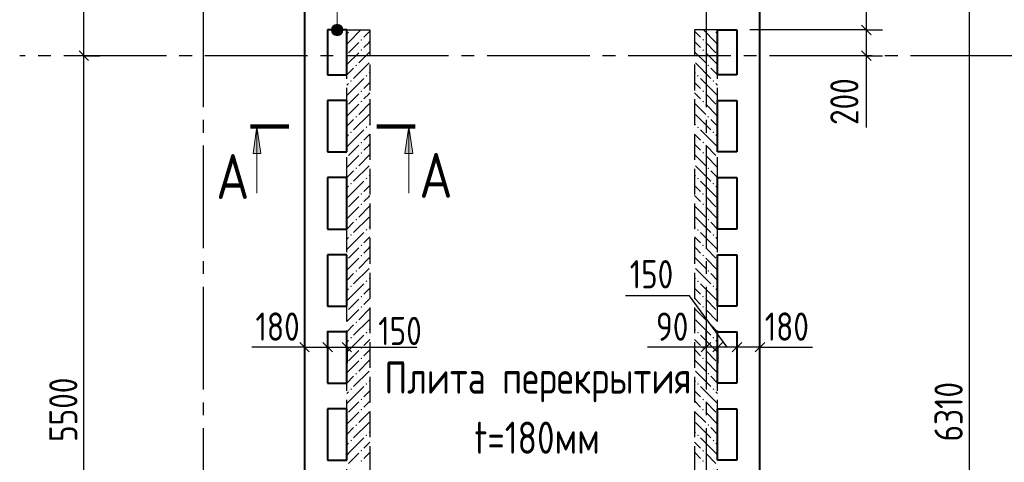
# Model space of a CAD drawing. Header units: millimetres. Extents: x 40580 to 1168286, y -220995 to 81020.
# Tile 297 of 419: x 749346 to 757020, y -107331 to -103884. Entities that reach past the tile are written whole.
import ezdxf

# ---------------------------------------------------------------- set-up
doc = ezdxf.new("R2010")
doc.units = ezdxf.units.MM
for name, pattern in [('______2', [270, 200, -70]), ('______5', [1100, 800, -100, 100, -100]), ('CENTER', [2, 1.25, -0.25, 0.25, -0.25])]:
    doc.linetypes.add(name, pattern=pattern)
for name, color, linetype, lineweight in [('Standard', 7, 'Continuous', 25), ('ОСИ', 7, 'CENTER', 15), ('Основная', 7, 'Continuous', 40), ('Примечания', 7, 'Continuous', 13), ('Узлы символ', 7, 'Continuous', 25)]:
    doc.layers.add(name, color=color, linetype=linetype, lineweight=lineweight)
doc.layers.add('ЖБ Стена верхний уровень', color=7, linetype='______2', true_color=0x656565)
doc.layers.add('Размерная выноска', color=7, linetype='Continuous')
doc.layers.add('Тонкие', color=7, linetype='Continuous')
doc.styles.add('GOST 2.304', font='isocpeur.ttf', dxfattribs={"width": 0.8})
doc.styles.add('GOST 2.304-81', font='txt')
doc.styles.add('ISOCPEUR', font='isocpeur.ttf')

msp = doc.modelspace()

# ---------------------------------------------------------------- hatches: boundary and pattern name
at = {"layer": 'ЖБ Стена верхний уровень', "linetype": 'Continuous', "lineweight": -3, "transparency": 33554687}
for points in [[(751955.6, -103963.9), (751952.3, -103967.3), (751948.9, -103963.9)], [(754755.6, -103963.9), (754752.3, -103967.3), (754748.9, -103963.9)], [(752014.9, -104040.8), (752008.3, -104034.3), (752001.9, -104040.8), (752008.3, -104047.3)], [(754665.8, -104040.8), (754672.3, -104034.3), (754678.7, -104040.8), (754672.3, -104047.3)], [(752014.9, -104120.8), (752008.3, -104114.3), (752001.9, -104120.8), (752008.3, -104127.3)], [(754665.8, -104120.8), (754672.3, -104114.3), (754678.7, -104120.8), (754672.3, -104127.3)], [(751974.9, -104240.8), (751968.4, -104234.3), (751961.8, -104240.8), (751968.4, -104247.3)], [(754705.8, -104240.8), (754712.3, -104234.3), (754718.8, -104240.8), (754712.3, -104247.3)], [(751934.9, -104360.8), (751928.3, -104354.3), (751921.8, -104360.8), (751928.3, -104367.3)], [(752054.9, -104320.8), (752048.4, -104314.3), (752041.8, -104320.8), (752048.4, -104327.3)], [(754625.8, -104320.8), (754632.3, -104314.3), (754638.8, -104320.8), (754632.3, -104327.3)], [(754745.8, -104360.8), (754752.3, -104354.3), (754758.8, -104360.8), (754752.3, -104367.3)], [(752014.9, -104440.8), (752008.3, -104434.3), (752001.9, -104440.8), (752008.3, -104447.3)], [(754665.8, -104440.8), (754672.3, -104434.3), (754678.7, -104440.8), (754672.3, -104447.3)], [(752014.9, -104520.8), (752008.3, -104514.3), (752001.9, -104520.8), (752008.3, -104527.3)], [(754665.8, -104520.8), (754672.3, -104514.3), (754678.7, -104520.8), (754672.3, -104527.3)], [(751974.9, -104640.8), (751968.4, -104634.3), (751961.8, -104640.8), (751968.4, -104647.3)], [(754705.8, -104640.8), (754712.3, -104634.3), (754718.8, -104640.8), (754712.3, -104647.3)], [(752054.9, -104720.8), (752048.4, -104714.3), (752041.8, -104720.8), (752048.4, -104727.3)], [(754625.8, -104720.8), (754632.3, -104714.3), (754638.8, -104720.8), (754632.3, -104727.3)], [(751934.9, -104760.8), (751928.3, -104754.3), (751921.8, -104760.8), (751928.3, -104767.3)], [(754745.8, -104760.8), (754752.3, -104754.3), (754758.8, -104760.8), (754752.3, -104767.3)], [(752014.9, -104840.8), (752008.3, -104834.3), (752001.9, -104840.8), (752008.3, -104847.3)], [(754665.8, -104840.8), (754672.3, -104834.3), (754678.7, -104840.8), (754672.3, -104847.3)], [(752014.9, -104920.8), (752008.3, -104914.3), (752001.9, -104920.8), (752008.3, -104927.3)], [(754665.8, -104920.8), (754672.3, -104914.3), (754678.7, -104920.8), (754672.3, -104927.3)], [(751974.9, -105040.8), (751968.4, -105034.3), (751961.8, -105040.8), (751968.4, -105047.3)], [(754705.8, -105040.8), (754712.3, -105034.3), (754718.8, -105040.8), (754712.3, -105047.3)], [(752054.9, -105120.8), (752048.4, -105114.3), (752041.8, -105120.8), (752048.4, -105127.3)], [(754625.8, -105120.8), (754632.3, -105114.3), (754638.8, -105120.8), (754632.3, -105127.3)], [(751934.9, -105160.8), (751928.3, -105154.3), (751921.8, -105160.8), (751928.3, -105167.3)], [(754745.8, -105160.8), (754752.3, -105154.3), (754758.8, -105160.8), (754752.3, -105167.3)], [(752014.9, -105240.8), (752008.3, -105234.3), (752001.9, -105240.8), (752008.3, -105247.3)], [(754665.8, -105240.8), (754672.3, -105234.3), (754678.7, -105240.8), (754672.3, -105247.3)], [(752014.9, -105320.8), (752008.3, -105314.3), (752001.9, -105320.8), (752008.3, -105327.3)], [(754665.8, -105320.8), (754672.3, -105314.3), (754678.7, -105320.8), (754672.3, -105327.3)], [(751974.9, -105440.8), (751968.4, -105434.3), (751961.8, -105440.8), (751968.4, -105447.3)], [(754705.8, -105440.8), (754712.3, -105434.3), (754718.8, -105440.8), (754712.3, -105447.3)], [(752054.9, -105520.8), (752048.4, -105514.3), (752041.8, -105520.8), (752048.4, -105527.3)], [(754625.8, -105520.8), (754632.3, -105514.3), (754638.8, -105520.8), (754632.3, -105527.3)], [(751934.9, -105560.8), (751928.3, -105554.3), (751921.8, -105560.8), (751928.3, -105567.3)], [(754745.8, -105560.8), (754752.3, -105554.3), (754758.8, -105560.8), (754752.3, -105567.3)], [(752014.9, -105640.8), (752008.3, -105634.3), (752001.9, -105640.8), (752008.3, -105647.3)], [(754665.8, -105640.8), (754672.3, -105634.3), (754678.7, -105640.8), (754672.3, -105647.3)], [(752014.9, -105720.8), (752008.3, -105714.3), (752001.9, -105720.8), (752008.3, -105727.3)], [(754665.8, -105720.8), (754672.3, -105714.3), (754678.7, -105720.8), (754672.3, -105727.3)], [(751974.9, -105840.8), (751968.4, -105834.3), (751961.8, -105840.8), (751968.4, -105847.3)], [(754705.8, -105840.8), (754712.3, -105834.3), (754718.8, -105840.8), (754712.3, -105847.3)], [(751934.9, -105960.8), (751928.3, -105954.3), (751921.8, -105960.8), (751928.3, -105967.3)], [(752054.9, -105920.8), (752048.4, -105914.3), (752041.8, -105920.8), (752048.4, -105927.3)], [(754625.8, -105920.8), (754632.3, -105914.3), (754638.8, -105920.8), (754632.3, -105927.3)], [(754745.8, -105960.8), (754752.3, -105954.3), (754758.8, -105960.8), (754752.3, -105967.3)], [(752014.9, -106040.8), (752008.3, -106034.3), (752001.9, -106040.8), (752008.3, -106047.3)], [(754665.8, -106040.8), (754672.3, -106034.3), (754678.7, -106040.8), (754672.3, -106047.3)], [(752014.9, -106120.8), (752008.3, -106114.3), (752001.9, -106120.8), (752008.3, -106127.3)], [(754665.8, -106120.8), (754672.3, -106114.3), (754678.7, -106120.8), (754672.3, -106127.3)], [(751974.9, -106240.8), (751968.4, -106234.3), (751961.8, -106240.8), (751968.4, -106247.3)], [(754705.8, -106240.8), (754712.3, -106234.3), (754718.8, -106240.8), (754712.3, -106247.3)], [(751934.9, -106360.8), (751928.3, -106354.3), (751921.8, -106360.8), (751928.3, -106367.3)], [(752054.9, -106320.8), (752048.4, -106314.3), (752041.8, -106320.8), (752048.4, -106327.3)], [(754625.8, -106320.8), (754632.3, -106314.3), (754638.8, -106320.8), (754632.3, -106327.3)], [(754745.8, -106360.8), (754752.3, -106354.3), (754758.8, -106360.8), (754752.3, -106367.3)], [(752014.9, -106440.8), (752008.3, -106434.3), (752001.9, -106440.8), (752008.3, -106447.3)], [(754665.8, -106440.8), (754672.3, -106434.3), (754678.7, -106440.8), (754672.3, -106447.3)], [(752014.9, -106520.8), (752008.3, -106514.3), (752001.9, -106520.8), (752008.3, -106527.3)], [(754665.8, -106520.8), (754672.3, -106514.3), (754678.7, -106520.8), (754672.3, -106527.3)], [(751974.9, -106640.8), (751968.4, -106634.3), (751961.8, -106640.8), (751968.4, -106647.3)], [(754705.8, -106640.8), (754712.3, -106634.3), (754718.8, -106640.8), (754712.3, -106647.3)], [(752054.9, -106720.8), (752048.4, -106714.3), (752041.8, -106720.8), (752048.4, -106727.3)], [(754625.8, -106720.8), (754632.3, -106714.3), (754638.8, -106720.8), (754632.3, -106727.3)], [(751934.9, -106760.8), (751928.3, -106754.3), (751921.8, -106760.8), (751928.3, -106767.3)], [(754745.8, -106760.8), (754752.3, -106754.3), (754758.8, -106760.8), (754752.3, -106767.3)], [(752014.9, -106840.8), (752008.3, -106834.3), (752001.9, -106840.8), (752008.3, -106847.3)], [(754665.8, -106840.8), (754672.3, -106834.3), (754678.7, -106840.8), (754672.3, -106847.3)], [(752014.9, -106920.8), (752008.3, -106914.3), (752001.9, -106920.8), (752008.3, -106927.3)], [(754665.8, -106920.8), (754672.3, -106914.3), (754678.7, -106920.8), (754672.3, -106927.3)], [(751974.9, -107040.8), (751968.4, -107034.3), (751961.8, -107040.8), (751968.4, -107047.3)], [(754705.8, -107040.8), (754712.3, -107034.3), (754718.8, -107040.8), (754712.3, -107047.3)], [(752054.9, -107120.8), (752048.4, -107114.3), (752041.8, -107120.8), (752048.4, -107127.3)], [(754625.8, -107120.8), (754632.3, -107114.3), (754638.8, -107120.8), (754632.3, -107127.3)], [(751934.9, -107160.8), (751928.3, -107154.3), (751921.8, -107160.8), (751928.3, -107167.3)], [(754745.8, -107160.8), (754752.3, -107154.3), (754758.8, -107160.8), (754752.3, -107167.3)], [(752014.9, -107240.8), (752008.3, -107234.3), (752001.9, -107240.8), (752008.3, -107247.3)], [(754665.8, -107240.8), (754672.3, -107234.3), (754678.7, -107240.8), (754672.3, -107247.3)], [(752014.9, -107320.8), (752008.3, -107314.3), (752001.9, -107320.8), (752008.3, -107327.3)], [(754665.8, -107320.8), (754672.3, -107314.3), (754678.7, -107320.8), (754672.3, -107327.3)]]:
    msp.add_hatch(color=7, dxfattribs=at).paths.add_polyline_path(points, flags=16)
at = {"layer": 'Примечания', "linetype": 'Continuous', "lineweight": 13, "transparency": 33554687}
for points in [[(751859, -103941.4), (751781.6, -103941.4), (751775.3, -103963.9)], [(751859, -103941.4), (751775.3, -103963.9), (751865.3, -103963.9)], [(751865.3, -103963.9), (751775.3, -103963.9), (751781.6, -103986.4)], [(751842.8, -103925.2), (751797.8, -103925.2), (751781.6, -103941.4)], [(751842.8, -103925.2), (751781.6, -103941.4), (751859, -103941.4)], [(751865.3, -103963.9), (751781.6, -103986.4), (751859, -103986.4)], [(751797.8, -103925.2), (751842.8, -103925.2), (751820.3, -103918.9)], [(751859.3, -103986.3), (751781.9, -103986.3), (751798.1, -104002.5)], [(751859.3, -103986.3), (751798.1, -104002.5), (751843.1, -104002.5)], [(751843.1, -104002.5), (751798.1, -104002.5), (751820.6, -104008.8)]]:
    msp.add_hatch(color=7, dxfattribs=at).paths.add_polyline_path(points)
at = {"layer": 'Узлы символ', "linetype": 'Continuous', "lineweight": 13, "transparency": 33554687}
for points in [[(751164.3, -104926), (751194.3, -104716), (751224.3, -104926)], [(752348.6, -104926), (752378.6, -104716), (752408.6, -104926)]]:
    msp.add_hatch(color=7, dxfattribs=at).paths.add_polyline_path(points, flags=16)

# ---------------------------------------------------------------- linework, layer by layer
at = {"layer": 'Standard', "color": 7, "linetype": 'Continuous', "lineweight": -3, "transparency": 33554687}
for p, q in [((749845.6, -104163.9), (749845.6, -102863.9)), ((755944.3, -102863.9), (755944.3, -103963.9)), ((755944.3, -103963.9), (755944.3, -104163.9)), ((749845.6, -109663.9), (749845.6, -104163.9)), ((755944.3, -104163.9), (755944.3, -104238.9)), ((751565.3, -106433.9), (751490.3, -106433.9)), ((751565.3, -106433.9), (751745.3, -106433.9)), ((751745.3, -106433.9), (751895.3, -106433.9)), ((751895.3, -106433.9), (751985.3, -106433.9)), ((754695.3, -106433.9), (754620.3, -106433.9)), ((754785.3, -106433.9), (754695.3, -106433.9)), ((754935.3, -106433.9), (754785.3, -106433.9)), ((755115.3, -106433.9), (754935.3, -106433.9)), ((755115.3, -106433.9), (755190.3, -106433.9))]:
    msp.add_line(p, q, dxfattribs=at)
at = {"layer": 'Standard', "color": 251, "linetype": 'Continuous', "lineweight": -3, "true_color": 0x656565, "transparency": 33554687}
for p, q in [((755944.3, -103963.9), (755819.3, -103963.9)), ((755944.3, -103963.9), (756069.3, -103963.9)), ((749845.6, -104163.9), (749720.6, -104163.9)), ((749845.6, -104163.9), (749970.6, -104163.9)), ((749845.6, -104163.9), (749845.6, -104163.9)), ((755944.3, -104163.9), (755819.3, -104163.9)), ((755944.3, -104163.9), (756069.3, -104163.9)), ((751565.3, -106433.9), (751565.3, -106308.9)), ((751745.3, -106433.9), (751745.3, -106308.9)), ((751895.3, -106433.9), (751895.3, -106308.9)), ((751895.3, -106433.9), (751895.3, -106308.9)), ((754695.3, -106433.9), (754695.3, -106308.9)), ((754785.3, -106433.9), (754785.3, -106308.9)), ((754935.3, -106433.9), (754935.3, -106308.9)), ((755115.3, -106433.9), (755115.3, -106308.9)), ((751565.3, -106433.9), (751565.3, -106558.9)), ((751745.3, -106433.9), (751745.3, -106558.9)), ((751745.3, -106433.9), (751745.3, -106533.9)), ((754695.3, -106433.9), (754695.3, -106558.9)), ((754695.3, -106433.9), (754695.3, -106433.9)), ((754935.3, -106433.9), (754935.3, -106558.9)), ((754935.3, -106433.9), (754935.3, -106533.9)), ((755115.3, -106433.9), (755115.3, -106558.9)), ((755115.3, -106433.9), (755115.3, -106433.9))]:
    msp.add_line(p, q, dxfattribs=at)
at = {"layer": 'Standard', "color": 7, "linetype": 'Continuous', "lineweight": 25, "transparency": 33554687}
for p, q in [((755906.8, -103926.5), (755981.8, -104001.4)), ((749883.1, -104201.4), (749808.1, -104126.5)), ((755906.8, -104126.5), (755981.8, -104201.4)), ((751527.8, -106396.4), (751602.8, -106471.4)), ((751707.8, -106396.4), (751782.8, -106471.4)), ((751857.8, -106396.4), (751932.8, -106471.4)), ((754732.8, -106396.4), (754657.8, -106471.4)), ((754822.8, -106396.4), (754747.8, -106471.4)), ((754972.8, -106396.4), (754897.8, -106471.4)), ((755152.8, -106396.4), (755077.8, -106471.4))]:
    msp.add_line(p, q, dxfattribs=at)
at = {"layer": 'Standard', "color": 7, "linetype": 'Continuous', "lineweight": -3, "transparency": 33554687}
msp.add_lwpolyline([(756745.6, -103763.9), (756745.6, -106514.7), (756745.6, -106514.7), (756745.6, -110073.9)], dxfattribs=at)
at = {"layer": 'Standard', "color": 251, "linetype": 'Continuous', "lineweight": -3, "true_color": 0x656565, "transparency": 33554687}
for points in [[(755944.3, -103963.9), (755920.6, -103963.9), (755920.6, -103963.9), (755035.3, -103963.9)], [(755944.3, -104163.9), (755919.4, -104163.9), (755919.4, -104163.9), (755300.5, -104163.9)]]:
    msp.add_lwpolyline(points, dxfattribs=at)
at = {"layer": 'ЖБ Стена верхний уровень', "color": 251, "linetype": '______2', "lineweight": -3, "true_color": 0x656565, "transparency": 33554687}
for p, q in [((751895.3, -109743.9), (751895.3, -103963.9)), ((751895.3, -103963.9), (752075.3, -103963.9)), ((752075.3, -103963.9), (752075.3, -109063.9)), ((754605.3, -103963.9), (754605.3, -109063.9)), ((754785.3, -103963.9), (754605.3, -103963.9)), ((754785.3, -109743.9), (754785.3, -103963.9))]:
    msp.add_line(p, q, dxfattribs=at)
at = {"layer": 'ЖБ Стена верхний уровень', "color": 9, "linetype": 'Continuous', "lineweight": -3, "true_color": 0xc7c7c7, "transparency": 33554687}
for p, q in [((751908.3, -103980.8), (751895.3, -103993.8)), ((751908.3, -104060.8), (752005.2, -103963.9)), ((752075.3, -103973.9), (752028.3, -104020.8)), ((754605.3, -103973.9), (754652.3, -104020.8)), ((754772.3, -104060.8), (754675.4, -103963.9)), ((754772.3, -103980.8), (754785.3, -103993.8)), ((751908.3, -104060.8), (751895.3, -104073.8)), ((751988.4, -104060.8), (751908.3, -104140.8)), ((752028.3, -104100.8), (752068.4, -104060.8)), ((752068.4, -104060.8), (752075.3, -104053.9)), ((754612.3, -104060.8), (754605.3, -104053.9)), ((754652.3, -104100.8), (754612.3, -104060.8)), ((754692.3, -104060.8), (754772.3, -104140.8)), ((754772.3, -104060.8), (754785.3, -104073.8)), ((752075.3, -104133.8), (751988.4, -104220.8)), ((754605.3, -104133.8), (754692.3, -104220.8)), ((751988.4, -104140.8), (751895.3, -104233.9)), ((754692.3, -104140.8), (754785.3, -104233.9)), ((751895.3, -104313.9), (751948.4, -104260.8)), ((752068.4, -104220.8), (751948.4, -104340.8)), ((754612.3, -104220.8), (754732.3, -104340.8)), ((754785.3, -104313.9), (754732.3, -104260.8)), ((751908.3, -104460.8), (752028.3, -104340.8)), ((752075.3, -104293.9), (752068.4, -104300.8)), ((754605.3, -104293.9), (754612.3, -104300.8)), ((754772.3, -104460.8), (754652.3, -104340.8)), ((751908.3, -104380.8), (751895.3, -104393.8)), ((752075.3, -104373.9), (752028.3, -104420.8)), ((754605.3, -104373.9), (754652.3, -104420.8)), ((754772.3, -104380.8), (754785.3, -104393.8)), ((751908.3, -104460.8), (751895.3, -104473.8)), ((751988.4, -104460.8), (751908.3, -104540.8)), ((752028.3, -104500.8), (752068.4, -104460.8)), ((752068.4, -104460.8), (752075.3, -104453.9)), ((754612.3, -104460.8), (754605.3, -104453.9)), ((754652.3, -104500.8), (754612.3, -104460.8)), ((754692.3, -104460.8), (754772.3, -104540.8)), ((754772.3, -104460.8), (754785.3, -104473.8)), ((751988.4, -104540.8), (751895.3, -104633.9)), ((752075.3, -104533.8), (751988.4, -104620.8)), ((754605.3, -104533.8), (754692.3, -104620.8)), ((754692.3, -104540.8), (754785.3, -104633.9)), ((751895.3, -104713.9), (751948.4, -104660.8)), ((752068.4, -104620.8), (751948.4, -104740.8)), ((754612.3, -104620.8), (754732.3, -104740.8)), ((754785.3, -104713.9), (754732.3, -104660.8)), ((751908.3, -104860.8), (752028.3, -104740.8)), ((752075.3, -104693.9), (752068.4, -104700.8)), ((754605.3, -104693.9), (754612.3, -104700.8)), ((754772.3, -104860.8), (754652.3, -104740.8)), ((751908.3, -104780.8), (751895.3, -104793.8)), ((752075.3, -104773.9), (752028.3, -104820.8)), ((754605.3, -104773.9), (754652.3, -104820.8)), ((754772.3, -104780.8), (754785.3, -104793.8)), ((751908.3, -104860.8), (751895.3, -104873.8)), ((751988.4, -104860.8), (751908.3, -104940.8)), ((752028.3, -104900.8), (752068.4, -104860.8)), ((752068.4, -104860.8), (752075.3, -104853.9)), ((754612.3, -104860.8), (754605.3, -104853.9)), ((754652.3, -104900.8), (754612.3, -104860.8)), ((754692.3, -104860.8), (754772.3, -104940.8)), ((754772.3, -104860.8), (754785.3, -104873.8)), ((751988.4, -104940.8), (751895.3, -105033.9)), ((752075.3, -104933.8), (751988.4, -105020.8)), ((754605.3, -104933.8), (754692.3, -105020.8)), ((754692.3, -104940.8), (754785.3, -105033.9)), ((752068.4, -105020.8), (751948.4, -105140.8)), ((754612.3, -105020.8), (754732.3, -105140.8)), ((751895.3, -105113.9), (751948.4, -105060.8)), ((752075.3, -105093.9), (752068.4, -105100.8)), ((754605.3, -105093.9), (754612.3, -105100.8)), ((754785.3, -105113.9), (754732.3, -105060.8)), ((751908.3, -105180.8), (751895.3, -105193.8)), ((751908.3, -105260.8), (752028.3, -105140.8)), ((752075.3, -105173.9), (752028.3, -105220.8)), ((754605.3, -105173.9), (754652.3, -105220.8)), ((754772.3, -105260.8), (754652.3, -105140.8)), ((754772.3, -105180.8), (754785.3, -105193.8)), ((751908.3, -105260.8), (751895.3, -105273.8)), ((751988.4, -105260.8), (751908.3, -105340.8)), ((752028.3, -105300.8), (752068.4, -105260.8)), ((752068.4, -105260.8), (752075.3, -105253.9)), ((754612.3, -105260.8), (754605.3, -105253.9)), ((754652.3, -105300.8), (754612.3, -105260.8)), ((754692.3, -105260.8), (754772.3, -105340.8)), ((754772.3, -105260.8), (754785.3, -105273.8)), ((751988.4, -105340.8), (751895.3, -105433.9)), ((752075.3, -105333.8), (751988.4, -105420.8)), ((754605.3, -105333.8), (754692.3, -105420.8)), ((754692.3, -105340.8), (754785.3, -105433.9)), ((752068.4, -105420.8), (751948.4, -105540.8)), ((754612.3, -105420.8), (754732.3, -105540.8)), ((751895.3, -105513.9), (751948.4, -105460.8)), ((752075.3, -105493.9), (752068.4, -105500.8)), ((754605.3, -105493.9), (754612.3, -105500.8)), ((754785.3, -105513.9), (754732.3, -105460.8)), ((751908.3, -105580.8), (751895.3, -105593.8)), ((751908.3, -105660.8), (752028.3, -105540.8)), ((752075.3, -105573.9), (752028.3, -105620.8)), ((754605.3, -105573.9), (754652.3, -105620.8)), ((754772.3, -105660.8), (754652.3, -105540.8)), ((754772.3, -105580.8), (754785.3, -105593.8)), ((751908.3, -105660.8), (751895.3, -105673.8)), ((751988.4, -105660.8), (751908.3, -105740.8)), ((752028.3, -105700.8), (752068.4, -105660.8)), ((752068.4, -105660.8), (752075.3, -105653.9)), ((754612.3, -105660.8), (754605.3, -105653.9)), ((754652.3, -105700.8), (754612.3, -105660.8)), ((754692.3, -105660.8), (754772.3, -105740.8)), ((754772.3, -105660.8), (754785.3, -105673.8)), ((751988.4, -105740.8), (751895.3, -105833.9)), ((752075.3, -105733.8), (751988.4, -105820.8)), ((754605.3, -105733.8), (754692.3, -105820.8)), ((754692.3, -105740.8), (754785.3, -105833.9)), ((752068.4, -105820.8), (751948.4, -105940.8)), ((754612.3, -105820.8), (754732.3, -105940.8)), ((751895.3, -105913.9), (751948.4, -105860.8)), ((752075.3, -105893.9), (752068.4, -105900.8)), ((754605.3, -105893.9), (754612.3, -105900.8)), ((754785.3, -105913.9), (754732.3, -105860.8)), ((751908.3, -105980.8), (751895.3, -105993.8)), ((751908.3, -106060.8), (752028.3, -105940.8)), ((752075.3, -105973.9), (752028.3, -106020.8)), ((754605.3, -105973.9), (754652.3, -106020.8)), ((754772.3, -106060.8), (754652.3, -105940.8)), ((754772.3, -105980.8), (754785.3, -105993.8)), ((752068.4, -106060.8), (752075.3, -106053.9)), ((754612.3, -106060.8), (754605.3, -106053.9)), ((751908.3, -106060.8), (751895.3, -106073.8)), ((751988.4, -106060.8), (751908.3, -106140.8)), ((752075.3, -106133.8), (751988.4, -106220.8)), ((752028.3, -106100.8), (752068.4, -106060.8)), ((754605.3, -106133.8), (754692.3, -106220.8)), ((754652.3, -106100.8), (754612.3, -106060.8)), ((754692.3, -106060.8), (754772.3, -106140.8)), ((754772.3, -106060.8), (754785.3, -106073.8)), ((751988.4, -106140.8), (751895.3, -106233.9)), ((754692.3, -106140.8), (754785.3, -106233.9)), ((751895.3, -106313.9), (751948.4, -106260.8)), ((752068.4, -106220.8), (751948.4, -106340.8)), ((754612.3, -106220.8), (754732.3, -106340.8)), ((754785.3, -106313.9), (754732.3, -106260.8)), ((751908.3, -106460.8), (752028.3, -106340.8)), ((752075.3, -106293.9), (752068.4, -106300.8)), ((754605.3, -106293.9), (754612.3, -106300.8)), ((754772.3, -106460.8), (754652.3, -106340.8)), ((751908.3, -106380.8), (751895.3, -106393.8)), ((752075.3, -106373.9), (752028.3, -106420.8)), ((754605.3, -106373.9), (754652.3, -106420.8)), ((754772.3, -106380.8), (754785.3, -106393.8)), ((751908.3, -106460.8), (751895.3, -106473.8)), ((751988.4, -106460.8), (751908.3, -106540.8)), ((752028.3, -106500.8), (752068.4, -106460.8)), ((752068.4, -106460.8), (752075.3, -106453.9)), ((754612.3, -106460.8), (754605.3, -106453.9)), ((754652.3, -106500.8), (754612.3, -106460.8)), ((754692.3, -106460.8), (754772.3, -106540.8)), ((754772.3, -106460.8), (754785.3, -106473.8)), ((751988.4, -106540.8), (751895.3, -106633.9)), ((752075.3, -106533.8), (751988.4, -106620.8)), ((754605.3, -106533.8), (754692.3, -106620.8)), ((754692.3, -106540.8), (754785.3, -106633.9)), ((751895.3, -106713.9), (751948.4, -106660.8)), ((752068.4, -106620.8), (751948.4, -106740.8)), ((754612.3, -106620.8), (754732.3, -106740.8)), ((754785.3, -106713.9), (754732.3, -106660.8)), ((751908.3, -106860.8), (752028.3, -106740.8)), ((752075.3, -106693.9), (752068.4, -106700.8)), ((754605.3, -106693.9), (754612.3, -106700.8)), ((754772.3, -106860.8), (754652.3, -106740.8)), ((751908.3, -106780.8), (751895.3, -106793.8)), ((752075.3, -106773.9), (752028.3, -106820.8)), ((754605.3, -106773.9), (754652.3, -106820.8)), ((754772.3, -106780.8), (754785.3, -106793.8)), ((751908.3, -106860.8), (751895.3, -106873.8)), ((751988.4, -106860.8), (751908.3, -106940.8)), ((752028.3, -106900.8), (752068.4, -106860.8)), ((752068.4, -106860.8), (752075.3, -106853.9)), ((754612.3, -106860.8), (754605.3, -106853.9)), ((754652.3, -106900.8), (754612.3, -106860.8)), ((754692.3, -106860.8), (754772.3, -106940.8)), ((754772.3, -106860.8), (754785.3, -106873.8)), ((751988.4, -106940.8), (751895.3, -107033.9)), ((752075.3, -106933.8), (751988.4, -107020.8)), ((754605.3, -106933.8), (754692.3, -107020.8)), ((754692.3, -106940.8), (754785.3, -107033.9)), ((752068.4, -107020.8), (751948.4, -107140.8)), ((754612.3, -107020.8), (754732.3, -107140.8)), ((751895.3, -107113.9), (751948.4, -107060.8)), ((752075.3, -107093.9), (752068.4, -107100.8)), ((754605.3, -107093.9), (754612.3, -107100.8)), ((754785.3, -107113.9), (754732.3, -107060.8)), ((751908.3, -107180.8), (751895.3, -107193.8)), ((751908.3, -107260.8), (752028.3, -107140.8)), ((752075.3, -107173.9), (752028.3, -107220.8)), ((754605.3, -107173.9), (754652.3, -107220.8)), ((754772.3, -107260.8), (754652.3, -107140.8)), ((754772.3, -107180.8), (754785.3, -107193.8)), ((751908.3, -107260.8), (751895.3, -107273.8)), ((751988.4, -107260.8), (751908.3, -107340.8)), ((752028.3, -107300.8), (752068.4, -107260.8)), ((752068.4, -107260.8), (752075.3, -107253.9)), ((754612.3, -107260.8), (754605.3, -107253.9)), ((754652.3, -107300.8), (754612.3, -107260.8)), ((754692.3, -107260.8), (754772.3, -107340.8)), ((754772.3, -107260.8), (754785.3, -107273.8))]:
    msp.add_line(p, q, dxfattribs=at)
at = {"layer": 'ОСИ', "color": 8, "linetype": '______5', "lineweight": -3, "transparency": 33554687}
for p, q in [((750775.3, -102663.9), (750775.3, -112364)), ((754695.3, -102663.9), (754695.3, -112364)), ((776889, -104163.9), (749345.6, -104163.9)), ((776889, -104163.9), (749345.6, -104163.9))]:
    msp.add_line(p, q, dxfattribs=at)
at = {"layer": 'Основная', "transparency": 33554687}
for p, q in [((751565.3, -103763.9), (751565.3, -110073.9)), ((755115.3, -110073.9), (755115.3, -103763.9)), ((751895.3, -103963.9), (751745.3, -103963.9)), ((751745.3, -103963.9), (751745.3, -104313.9)), ((751895.3, -104313.9), (751895.3, -103963.9)), ((754785.3, -104313.9), (754785.3, -103963.9)), ((754785.3, -103963.9), (754935.3, -103963.9)), ((754935.3, -103963.9), (754935.3, -104313.9)), ((751745.3, -104313.9), (751895.3, -104313.9)), ((754935.3, -104313.9), (754785.3, -104313.9)), ((751745.3, -104513.9), (751745.3, -104913.9)), ((751895.3, -104513.9), (751745.3, -104513.9)), ((751895.3, -104913.9), (751895.3, -104513.9)), ((754785.3, -104913.9), (754785.3, -104513.9)), ((754785.3, -104513.9), (754935.3, -104513.9)), ((754935.3, -104513.9), (754935.3, -104913.9)), ((751745.3, -104913.9), (751895.3, -104913.9)), ((754935.3, -104913.9), (754785.3, -104913.9)), ((751745.3, -105113.9), (751745.3, -105513.9)), ((751895.3, -105113.9), (751745.3, -105113.9)), ((751895.3, -105513.9), (751895.3, -105113.9)), ((754785.3, -105513.9), (754785.3, -105113.9)), ((754785.3, -105113.9), (754935.3, -105113.9)), ((754935.3, -105113.9), (754935.3, -105513.9)), ((751745.3, -105513.9), (751895.3, -105513.9)), ((754935.3, -105513.9), (754785.3, -105513.9)), ((751745.3, -105713.9), (751745.3, -106113.9)), ((751895.3, -105713.9), (751745.3, -105713.9)), ((751895.3, -106113.9), (751895.3, -105713.9)), ((754785.3, -106113.9), (754785.3, -105713.9)), ((754785.3, -105713.9), (754935.3, -105713.9)), ((754935.3, -105713.9), (754935.3, -106113.9)), ((751745.3, -106113.9), (751895.3, -106113.9)), ((754935.3, -106113.9), (754785.3, -106113.9)), ((751745.3, -106313.9), (751745.3, -106713.9)), ((751895.3, -106313.9), (751745.3, -106313.9)), ((751895.3, -106713.9), (751895.3, -106313.9)), ((754785.3, -106713.9), (754785.3, -106313.9)), ((754785.3, -106313.9), (754935.3, -106313.9)), ((754935.3, -106313.9), (754935.3, -106713.9)), ((751895.3, -106433.9), (751895.3, -106558.9)), ((751895.3, -106433.9), (751895.3, -106533.9)), ((751895.3, -106433.9), (751895.3, -106558.9)), ((751895.3, -106433.9), (751895.3, -106533.9)), ((754785.3, -106433.9), (754785.3, -106558.9)), ((754785.3, -106433.9), (754785.3, -106533.9)), ((751745.3, -106713.9), (751895.3, -106713.9)), ((754935.3, -106713.9), (754785.3, -106713.9)), ((751745.3, -106913.9), (751745.3, -107313.9)), ((751895.3, -106913.9), (751745.3, -106913.9)), ((751895.3, -107313.9), (751895.3, -106913.9)), ((754785.3, -107313.9), (754785.3, -106913.9)), ((754785.3, -106913.9), (754935.3, -106913.9)), ((754935.3, -106913.9), (754935.3, -107313.9)), ((751745.3, -107313.9), (751895.3, -107313.9)), ((754935.3, -107313.9), (754785.3, -107313.9))]:
    msp.add_line(p, q, dxfattribs=at)
at = {"layer": 'Примечания', "color": 7, "linetype": 'Continuous', "lineweight": 13, "transparency": 33554687}
for p, q in [((751775.3, -103963.9), (751775.3, -103963.9)), ((751820.3, -103918.9), (751820.3, -103918.9)), ((751865.3, -103963.9), (751865.3, -103963.9))]:
    msp.add_line(p, q, dxfattribs=at)
msp.add_lwpolyline([(755139.6, -103333.5), (751820.3, -103333.5), (751820.3, -103963.9)], dxfattribs=at)
msp.add_circle((751820.3, -103963.9), 45, dxfattribs=at)
at = {"layer": 'Размерная выноска', "color": 7, "linetype": 'Continuous', "lineweight": -3, "transparency": 33554687}
for p, q in [((755944.3, -104163.9), (755944.3, -104723.9)), ((751565.3, -106433.9), (751155.3, -106433.9)), ((751985.3, -106433.9), (752441.5, -106433.9)), ((754695.3, -106433.9), (754239.1, -106433.9)), ((755115.3, -106433.9), (755525.3, -106433.9))]:
    msp.add_line(p, q, dxfattribs=at)
msp.add_lwpolyline([(754860.3, -106433.9), (754567, -106033.9), (754067, -106033.9)], dxfattribs=at)
at = {"layer": 'Тонкие', "lineweight": 100}
for p, q in [((751444.3, -104716), (751144.3, -104716)), ((752128.6, -104716), (752428.6, -104716))]:
    msp.add_line(p, q, dxfattribs=at)
at = {"layer": 'Узлы символ', "color": 7, "linetype": 'Continuous', "lineweight": 13, "transparency": 33554687}
for p, q in [((751164.3, -104926), (751194.3, -104716)), ((751194.3, -104716), (751194.3, -105235.2)), ((751194.3, -104716), (751224.3, -104926)), ((752348.6, -104926), (752378.6, -104716)), ((752378.6, -104716), (752378.6, -105235.2)), ((752378.6, -104716), (752408.6, -104926)), ((751224.3, -104926), (751164.3, -104926)), ((751194.3, -104926), (751194.3, -104941)), ((752408.6, -104926), (752348.6, -104926)), ((752378.6, -104926), (752378.6, -104941))]:
    msp.add_line(p, q, dxfattribs=at)

# ---------------------------------------------------------------- texts
at = {"layer": 'Standard', "color": 7, "linetype": 'Continuous', "lineweight": 25, "transparency": 33554687, "char_height": 220, "attachment_point": 7, "rotation": 90, "style": 'GOST 2.304-81'}
for s, insert, width in [('200', (755883.2, -104703.7), 531.973), ('6310', (756695.6, -107168.3), 672.628), ('5500', (749795.5, -107172), 641.476)]:
    msp.add_mtext(s, dxfattribs=dict(at, insert=insert, width=width))
at = {"layer": 'Standard', "color": 7, "linetype": 'Continuous', "lineweight": 25, "transparency": 33554687, "char_height": 220, "style": 'GOST 2.304-81'}
for s, insert, width, attachment_point in [('150', (754100.2, -105976.1), 469.509, 7), ('180', (751527.8, -106383.9), 485.085, 9), ('150', (752479.5, -106418), 469.509, 9), ('90', (754305.3, -106384), 391.311, 7), ('180', (755152.8, -106383.9), 485.085, 7)]:
    msp.add_mtext(s, dxfattribs=dict(at, insert=insert, width=width, attachment_point=attachment_point))
at = {"layer": 'Примечания', "color": 251, "linetype": 'Continuous', "lineweight": 25, "true_color": 0x656565, "transparency": 33554687, "char_height": 250, "attachment_point": 7, "style": 'GOST 2.304'}
for s, insert, width in [('Плита\\~перекрытия', (752188.8, -106864), 2505.591), ('t=180мм', (752888.8, -107264), 1101.709)]:
    msp.add_mtext(s, dxfattribs=dict(at, insert=insert, width=width))
at = {"layer": 'Узлы символ', "color": 7, "linetype": 'Continuous', "lineweight": -3, "transparency": 33554687, "char_height": 350, "attachment_point": 7, "style": 'ISOCPEUR'}
for insert, width in [((750877.3, -105280.2), 458.097), ((752460.9, -105271.6), 458.079)]:
    msp.add_mtext('\\W0.82;А', dxfattribs=dict(at, insert=insert, width=width))

doc.saveas('drawing.dxf')
